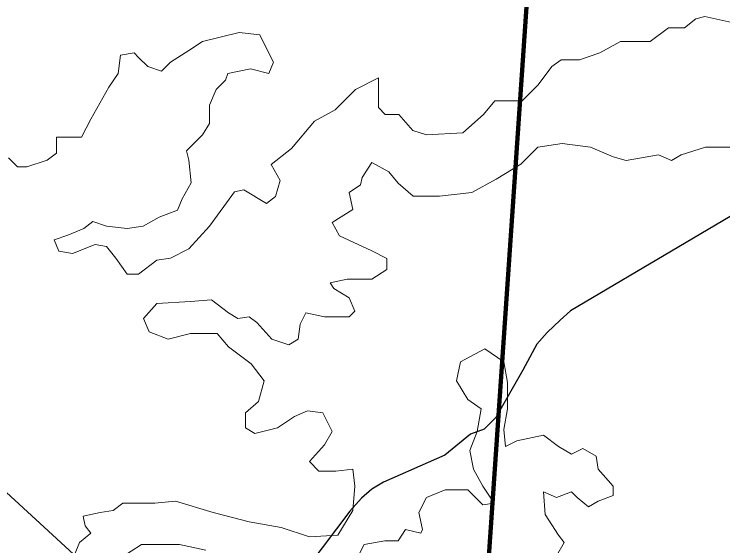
# Model space of a CAD drawing. Extents: x 553962 to 842807, y 8883888 to 9032388.
# Drawn here: x 759202 to 764161, y 8923456 to 8927180 of the extents above; entities that cross this region are included whole.
import ezdxf

# ---------------------------------------------------------------- set-up
doc = ezdxf.new("R2010")
doc.units = 0
doc.header["$LTSCALE"] = 160
doc.linetypes.add('MEDIUM_DASHED', pattern=[4.5, 3, -1.5])
for name, color, linetype, lineweight in [('15', 7, 'Continuous', 25), ('20', 7, 'MEDIUM_DASHED', 60), ('27', 7, 'Continuous', 90), ('4', 7, 'Continuous', 13)]:
    doc.layers.add(name, color=color, linetype=linetype, lineweight=lineweight)

msp = doc.modelspace()

# ---------------------------------------------------------------- linework, layer by layer
at = {"layer": '15'}
msp.add_lwpolyline([(764213.5, 8925763.2), (763095.4, 8925103), (763023.8, 8925036.9), (762931.8, 8924950.5), (762860.2, 8924869.1), (762762.7, 8924685.9), (762573, 8924355.1), (762491.2, 8924273.8), (762394.3, 8924238.3), (762215.4, 8924090.9), (761786.8, 8923903.2), (761705.1, 8923852.4), (761633.6, 8923791.4), (761551.7, 8923699.8), (760783.8, 8922682.4)], dxfattribs=at)
at = {"layer": '20'}
msp.add_open_spline([(763310.7, 8918831.3), (762992, 8918914.5), (762870.3, 8919444.4), (762584.8, 8919651.9), (762191.5, 8919937.8), (761668.8, 8920107.2), (761308, 8920456.3), (760944, 8920808.5), (760623.9, 8921203.8), (760267.7, 8921568.1), (760048.5, 8921792.4), (759828.5, 8922011), (759582.1, 8922206.9), (759394.6, 8922355.9), (759076, 8922159.4), (758872.8, 8922277.8), (758415.9, 8922544.2), (758026, 8922940), (757556.7, 8923192.8), (757095.4, 8923441.4), (756624.1, 8923675.7), (756161.8, 8923926.2), (755720.4, 8924165.3), (755288, 8924409.6), (754861.4, 8924683.2), (754519.5, 8924902.5), (754212, 8925211), (754057.5, 8925582.2), (753963.3, 8925808.6), (753869.1, 8926035), (753774.9, 8926261.4)], degree=3, dxfattribs=at)
at = {"layer": '27'}
msp.add_lwpolyline([(763473, 8914499.7), (765229.8, 8918639.8), (764179.5, 8921366.3), (762373.1, 8922621), (762522.6, 8923380.9), (762953.7, 8929651.1)], dxfattribs=at)
at = {"layer": '4'}
for points in [[(760744.2, 8925934.7), (760808.1, 8925950.7), (760967.9, 8925854.9), (761031.9, 8925902.8), (761063.8, 8926014.5), (760999.9, 8926126.3), (761143.7, 8926238), (761303.5, 8926429.5), (761447.4, 8926509.3), (761591.2, 8926653), (761751, 8926732.8), (761751, 8926525.3), (761799, 8926477.4), (761894.8, 8926477.4), (761990.7, 8926365.7), (762086.6, 8926333.8), (762342.3, 8926349.7), (762486.2, 8926477.4), (762566.1, 8926573.2), (762757.8, 8926573.2), (762869.7, 8926684.9), (762965.6, 8926812.6), (763029.5, 8926860.5), (763157.4, 8926860.5), (763301.2, 8926908.4), (763445, 8926988.2), (763524.9, 8926988.2), (763652.8, 8926988.2), (763780.6, 8927084), (763892.5, 8927084), (763972.4, 8927147.8), (764036.3, 8927163.8), (764244.1, 8927115.9)], [(764244.1, 8927115.9), (764036.3, 8927163.8), (763972.4, 8927147.8), (763892.5, 8927084), (763780.6, 8927084), (763652.8, 8926988.2), (763524.9, 8926988.2), (763445, 8926988.2), (763301.2, 8926908.4), (763157.4, 8926860.5), (763029.5, 8926860.5), (762965.6, 8926812.6), (762869.7, 8926684.9), (762757.8, 8926573.2), (762566.1, 8926573.2), (762486.2, 8926477.4), (762342.3, 8926349.7), (762086.6, 8926333.8)], [(759513.6, 8925519.7), (759481.7, 8925599.5), (759577.6, 8925631.4), (759689.4, 8925679.3), (759753.4, 8925727.2), (759849.2, 8925695.3), (759993.1, 8925679.3), (760105, 8925695.3), (760216.8, 8925759.1), (760344.7, 8925807), (760376.6, 8925886.8), (760440.6, 8925998.6), (760424.6, 8926158.2), (760408.6, 8926222), (760520.5, 8926333.8), (760568.4, 8926413.6), (760568.4, 8926541.3), (760616.3, 8926653), (760680.3, 8926716.8), (760696.2, 8926764.7), (760856.1, 8926796.7), (760983.9, 8926764.7), (761015.9, 8926844.5), (760952, 8926972.2), (760920, 8927036.1), (760776.2, 8927052), (760520.5, 8926988.2), (760424.6, 8926924.3), (760296.7, 8926844.5), (760232.8, 8926780.7), (760136.9, 8926812.6), (760073, 8926876.5), (760041, 8926908.4), (759945.1, 8926892.4), (759929.2, 8926764.7), (759865.2, 8926669), (759737.4, 8926445.5), (759673.5, 8926317.8), (759561.6, 8926317.8), (759497.7, 8926317.8), (759497.7, 8926206.1), (759433.7, 8926158.2), (759289.9, 8926110.3), (759226, 8926110.3), (759162.1, 8926174.1)], [(760296.7, 8926844.5), (760424.6, 8926924.3), (760520.5, 8926988.2), (760776.2, 8927052), (760920, 8927036.1), (760952, 8926972.2), (761015.9, 8926844.5), (760983.9, 8926764.7), (760856.1, 8926796.7), (760696.2, 8926764.7), (760680.3, 8926716.8), (760616.3, 8926653), (760568.4, 8926541.3), (760568.4, 8926413.6), (760520.5, 8926333.8), (760408.6, 8926222), (760424.6, 8926158.2), (760440.6, 8925998.6), (760376.6, 8925886.8), (760344.7, 8925807), (760216.8, 8925759.1), (760105, 8925695.3), (759993.1, 8925679.3), (759849.2, 8925695.3), (759753.4, 8925727.2), (759689.4, 8925679.3), (759577.6, 8925631.4), (759481.7, 8925599.5), (759513.6, 8925519.7), (759609.5, 8925503.8), (759769.3, 8925567.6), (759849.2, 8925551.6), (759913.2, 8925471.8), (759993.1, 8925360.1), (760073, 8925360.1), (760200.8, 8925455.9), (760296.7, 8925471.8), (760424.6, 8925535.7), (760568.4, 8925695.3), (760744.2, 8925934.7)], [(759162.1, 8926174.1), (759226, 8926110.3), (759289.9, 8926110.3), (759433.7, 8926158.2), (759497.7, 8926206.1), (759497.7, 8926317.8), (759561.6, 8926317.8), (759673.5, 8926317.8), (759737.4, 8926445.5), (759865.2, 8926669), (759929.2, 8926764.7), (759945.1, 8926892.4), (760041, 8926908.4), (760073, 8926876.5), (760136.9, 8926812.6), (760232.8, 8926780.7), (760296.7, 8926844.5)], [(762086.6, 8926333.8), (761990.7, 8926365.7), (761894.8, 8926477.4), (761799, 8926477.4), (761751, 8926525.3), (761751, 8926732.8), (761591.2, 8926653), (761447.4, 8926509.3), (761303.5, 8926429.5), (761143.7, 8926238), (760999.9, 8926126.3), (761063.8, 8926014.5), (761031.9, 8925902.8), (760967.9, 8925854.9), (760808.1, 8925950.7), (760744.2, 8925934.7), (760568.4, 8925695.3), (760424.6, 8925535.7), (760296.7, 8925471.8), (760200.8, 8925455.9), (760073, 8925360.1), (759993.1, 8925360.1), (759913.2, 8925471.8), (759849.2, 8925551.6), (759769.3, 8925567.6), (759609.5, 8925503.8), (759513.6, 8925519.7)], [(761268.6, 8923518.6), (761466.5, 8923531.8), (761572.1, 8923703.2), (761585.3, 8923874.6), (761572.1, 8923993.2), (761453.3, 8923980), (761334.6, 8923980), (761268.6, 8924045.9), (761374.2, 8924164.6), (761426.9, 8924256.9), (761361, 8924388.7), (761255.4, 8924401.9), (761163, 8924362.3), (761044.2, 8924283.2), (760885.8, 8924243.7), (760819.8, 8924283.2), (760819.8, 8924388.7), (760912.2, 8924467.8), (760951.8, 8924612.8), (760859.4, 8924731.4), (760701, 8924850.1), (760621.8, 8924942.3), (760437.1, 8924942.3), (760278.7, 8924902.8), (760146.7, 8924955.5), (760107.1, 8925047.8), (760199.5, 8925153.3), (760437.1, 8925166.4), (760582.2, 8925179.6), (760701, 8925087.3), (760767, 8925047.8), (760846.2, 8925061), (760899, 8925021.4), (761004.6, 8924902.8), (761123.4, 8924863.2), (761189.4, 8924902.8), (761202.6, 8925008.3), (761242.2, 8925087.3), (761374.2, 8925061), (761545.7, 8925061), (761585.3, 8925100.5), (761545.7, 8925192.8), (761440.1, 8925258.7), (761413.7, 8925298.3), (761532.5, 8925324.6), (761704.1, 8925324.6), (761809.7, 8925390.6), (761809.7, 8925469.6), (761704.1, 8925522.4), (761479.7, 8925627.8), (761426.9, 8925720.1), (761572.1, 8925812.4), (761545.7, 8925931), (761624.9, 8925983.8), (761638.1, 8926036.5), (761704.1, 8926141.9), (761822.9, 8926076), (761888.9, 8925996.9), (761994.5, 8925904.7), (762179.2, 8925904.7), (762403.6, 8925931), (762575.2, 8926023.3), (762746.8, 8926128.8), (762865.6, 8926247.4), (763037.2, 8926273.8), (763235.1, 8926247.4), (763393.5, 8926181.5), (763485.9, 8926155.1), (763710.3, 8926194.7), (763802.7, 8926155.1), (763868.7, 8926194.7), (764040.2, 8926247.4), (764211.8, 8926247.4)], [(764211.8, 8926247.4), (764040.2, 8926247.4), (763868.7, 8926194.7), (763802.7, 8926155.1), (763710.3, 8926194.7), (763485.9, 8926155.1), (763393.5, 8926181.5), (763235.1, 8926247.4), (763037.2, 8926273.8), (762865.6, 8926247.4), (762746.8, 8926128.8), (762575.2, 8926023.3), (762403.6, 8925931), (762179.2, 8925904.7), (761994.5, 8925904.7), (761888.9, 8925996.9), (761822.9, 8926076), (761704.1, 8926141.9), (761638.1, 8926036.5), (761624.9, 8925983.8), (761545.7, 8925931), (761572.1, 8925812.4), (761426.9, 8925720.1), (761479.7, 8925627.8), (761704.1, 8925522.4), (761809.7, 8925469.6), (761809.7, 8925390.6), (761704.1, 8925324.6), (761532.5, 8925324.6), (761413.7, 8925298.3), (761440.1, 8925258.7), (761545.7, 8925192.8)], [(761545.7, 8925192.8), (761585.3, 8925100.5), (761545.7, 8925061), (761374.2, 8925061), (761242.2, 8925087.3), (761202.6, 8925008.3), (761189.4, 8924902.8), (761123.4, 8924863.2), (761004.6, 8924902.8), (760899, 8925021.4), (760846.2, 8925061), (760767, 8925047.8), (760701, 8925087.3), (760582.2, 8925179.6), (760437.1, 8925166.4), (760199.5, 8925153.3), (760107.1, 8925047.8), (760146.7, 8924955.5), (760278.7, 8924902.8), (760437.1, 8924942.3), (760621.8, 8924942.3), (760701, 8924850.1), (760859.4, 8924731.4), (760951.8, 8924612.8), (760912.2, 8924467.8), (760819.8, 8924388.7), (760819.8, 8924283.2), (760885.8, 8924243.7), (761044.2, 8924283.2), (761163, 8924362.3), (761255.4, 8924401.9), (761361, 8924388.7), (761426.9, 8924256.9), (761374.2, 8924164.6), (761268.6, 8924045.9), (761334.6, 8923980), (761453.3, 8923980), (761572.1, 8923993.2), (761585.3, 8923874.6), (761572.1, 8923703.2), (761466.5, 8923531.8), (761268.6, 8923518.6), (761070.6, 8923584.6), (760846.2, 8923624.1), (760595.4, 8923690), (760331.5, 8923769.1), (760186.3, 8923755.9), (760054.3, 8923755.9), (759961.9, 8923755.9), (759895.9, 8923703.2), (759803.5, 8923690), (759684.8, 8923663.7), (759698, 8923597.7), (759737.5, 8923545), (759658.3, 8923479.1), (759624.2, 8923394.3)], [(761598.5, 8923360.4), (761651.3, 8923465.9), (761796.5, 8923492.3), (761888.9, 8923492.3), (761941.7, 8923571.4), (762047.3, 8923545), (762060.5, 8923571.4), (762034.1, 8923690), (762086.9, 8923795.5), (762218.8, 8923848.2), (762377.2, 8923848.2), (762482.8, 8923742.7), (762562, 8923755.9), (762482.8, 8923874.6), (762416.8, 8923993.2), (762390.4, 8924125), (762443.2, 8924256.9), (762469.6, 8924415.1), (762377.2, 8924481), (762298, 8924612.8), (762324.4, 8924744.6), (762496, 8924836.9), (762628, 8924744.6), (762654.4, 8924599.6), (762654.4, 8924415.1), (762628, 8924270), (762641.2, 8924151.4), (762720.4, 8924190.9), (762905.2, 8924230.5), (763010.8, 8924151.4), (763103.1, 8924098.7), (763182.3, 8924138.2), (763274.7, 8924085.5)], [(762997.6, 8923386.8), (763050.3, 8923479.1), (763010.8, 8923531.8), (762918.4, 8923676.8), (762905.2, 8923835), (762997.6, 8923795.5), (763103.1, 8923835), (763142.7, 8923795.5), (763221.9, 8923729.6), (763287.9, 8923769.1), (763393.5, 8923808.7), (763393.5, 8923874.6), (763287.9, 8923993.2), (763274.7, 8924085.5), (763182.3, 8924138.2), (763103.1, 8924098.7), (763010.8, 8924151.4), (762905.2, 8924230.5), (762720.4, 8924190.9), (762641.2, 8924151.4), (762628, 8924270), (762654.4, 8924415.1), (762654.4, 8924599.6), (762628, 8924744.6), (762496, 8924836.9), (762324.4, 8924744.6), (762298, 8924612.8), (762377.2, 8924481), (762469.6, 8924415.1), (762443.2, 8924256.9), (762390.4, 8924125), (762416.8, 8923993.2), (762482.8, 8923874.6)], [(763274.7, 8924085.5), (763287.9, 8923993.2), (763393.5, 8923874.6), (763393.5, 8923808.7), (763287.9, 8923769.1), (763221.9, 8923729.6), (763142.7, 8923795.5), (763103.1, 8923835), (762997.6, 8923795.5), (762905.2, 8923835), (762918.4, 8923676.8), (763010.8, 8923531.8), (763050.3, 8923479.1), (762997.6, 8923386.8)], [(762482.8, 8923874.6), (762562, 8923755.9), (762482.8, 8923742.7), (762377.2, 8923848.2), (762218.8, 8923848.2), (762086.9, 8923795.5), (762034.1, 8923690), (762060.5, 8923571.4), (762047.3, 8923545), (761941.7, 8923571.4), (761888.9, 8923492.3), (761796.5, 8923492.3), (761651.3, 8923465.9), (761598.5, 8923360.4)], [(759147.3, 8923830.8), (759617.9, 8923398.9)], [(759624.2, 8923394.3), (759658.3, 8923479.1), (759737.5, 8923545), (759698, 8923597.7), (759684.8, 8923663.7), (759803.5, 8923690), (759895.9, 8923703.2), (759961.9, 8923755.9), (760054.3, 8923755.9), (760186.3, 8923755.9), (760331.5, 8923769.1), (760595.4, 8923690), (760846.2, 8923624.1), (761070.6, 8923584.6), (761268.6, 8923518.6)], [(759948.7, 8923373.6), (760093.9, 8923465.9), (760357.9, 8923465.9), (760542.7, 8923426.4)], [(760542.7, 8923426.4), (760357.9, 8923465.9), (760093.9, 8923465.9), (759948.7, 8923373.6)]]:
    msp.add_lwpolyline(points, dxfattribs=at)

doc.saveas('drawing.dxf')
